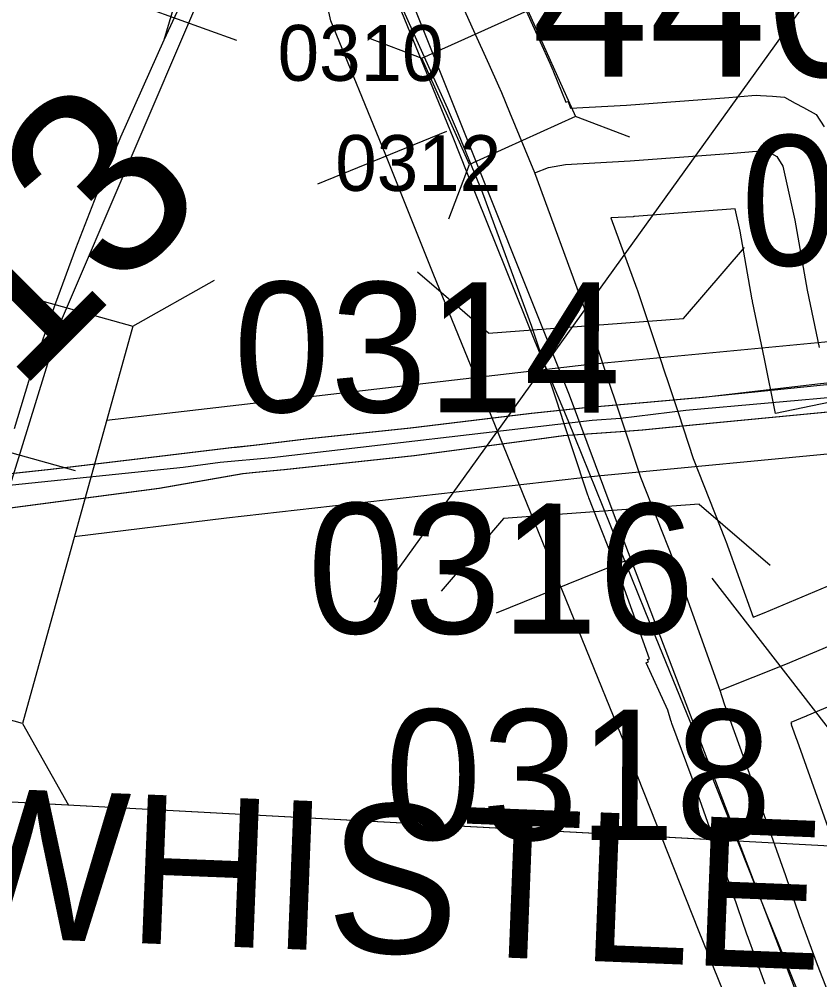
# Model space of a CAD drawing. Extents: x -132.8 to -73.3, y -60 to -26.
# Drawn here: x -124.34 to -123.91, y -33.402 to -32.886 of the extents above; entities that cross this region are included whole.
import ezdxf

# ---------------------------------------------------------------- set-up
doc = ezdxf.new("R2010")
doc.units = 0
for name, color, linetype in [('tdCoDivCarto', 7, 'Continuous'), ('tdCoInt', 7, 'Continuous'), ('tdCoIntCL', 7, 'Continuous'), ('tdCoIntRte', 7, 'Continuous'), ('tdCoPrimary', 7, 'Continuous'), ('tdCoRRCL', 7, 'Continuous'), ('tdCoSecRdNmbr', 7, 'Continuous'), ('tdCoSecRdTxt', 7, 'Continuous'), ('tdCoSecRteBand', 7, 'Continuous'), ('tdCoSecRteCL', 7, 'Continuous'), ('tdCoSectLine', 7, 'Continuous'), ('tdCoSectLinePart', 7, 'Continuous'), ('tdCoStrucDivPri', 7, 'Continuous'), ('tdCoStrucNonDivPri', 7, 'Continuous'), ('tdCoStrucPriMaintName', 7, 'Continuous'), ('tdCoStrucSec', 7, 'Continuous'), ('tdCoStrucSecFHWANum', 7, 'Continuous'), ('tdCoSurfAsphalt', 7, 'Continuous'), ('tdCoSurfGravel', 7, 'Continuous'), ('tdStHwyIntRefPost1', 7, 'Continuous')]:
    doc.layers.add(name, color=color, linetype=linetype)

msp = doc.modelspace()

# ---------------------------------------------------------------- linework, layer by layer
at = {"layer": 'tdCoDivCarto'}
for p, q in [((-123.90935, -33.08219), (-123.97235, -33.08941)), ((-123.97235, -33.08941), (-124.00039, -33.09192)), ((-124.03549, -33.09508), (-124.06457, -33.09813)), ((-124.01886, -33.09358), (-124.03549, -33.09508)), ((-124.00039, -33.09192), (-124.01886, -33.09358)), ((-123.96866, -33.10322), (-123.86779, -33.0936)), ((-124.06607, -33.09828), (-124.12969, -33.10593)), ((-124.06457, -33.09813), (-124.06607, -33.09828)), ((-124.12969, -33.10593), (-124.18567, -33.11185)), ((-124.00491, -33.10691), (-123.99587, -33.10599)), ((-123.99587, -33.10599), (-123.96866, -33.10322)), ((-124.12772, -33.12072), (-124.06038, -33.11164)), ((-124.06038, -33.11164), (-124.04732, -33.10987)), ((-124.04732, -33.10987), (-124.01422, -33.10756)), ((-124.01422, -33.10756), (-124.00491, -33.10691)), ((-124.22884, -33.11696), (-124.27946, -33.12296)), ((-124.22884, -33.11696), (-124.27946, -33.12296)), ((-124.22595, -33.11662), (-124.22884, -33.11696)), ((-124.22595, -33.11662), (-124.22884, -33.11696)), ((-124.22328, -33.1163), (-124.22595, -33.11662)), ((-124.22328, -33.1163), (-124.22595, -33.11662)), ((-124.21393, -33.1152), (-124.22328, -33.1163)), ((-124.18567, -33.11185), (-124.21393, -33.1152)), ((-124.18939, -33.12726), (-124.12772, -33.12072)), ((-124.27946, -33.12296), (-124.32303, -33.12812)), ((-124.19751, -33.12812), (-124.18939, -33.12726)), ((-124.32303, -33.12812), (-124.3833, -33.13461)), ((-124.21971, -33.1303), (-124.21273, -33.12962)), ((-124.21273, -33.12962), (-124.19977, -33.12835)), ((-124.19977, -33.12835), (-124.19751, -33.12812))]:
    msp.add_line(p, q, dxfattribs=at)
for points in [[(-123.65686, -33.08315), (-123.69116, -33.0781), (-123.72715, -33.07442), (-123.77492, -33.07274), (-123.81978, -33.07367), (-123.85064, -33.07612), (-123.90935, -33.08219), (-123.97235, -33.08941), (-124.00039, -33.09192), (-124.01886, -33.09358), (-124.03549, -33.09508), (-124.06457, -33.09813), (-124.06607, -33.09828), (-124.12969, -33.10593), (-124.18567, -33.11185), (-124.21393, -33.1152), (-124.22328, -33.1163)], [(-123.65686, -33.08315), (-123.69116, -33.0781), (-123.72715, -33.07442), (-123.77492, -33.07274), (-123.81978, -33.07367), (-123.85064, -33.07612), (-123.90935, -33.08219), (-123.97235, -33.08941), (-124.00039, -33.09192), (-124.01886, -33.09358), (-124.03549, -33.09508), (-124.06457, -33.09813), (-124.06607, -33.09828), (-124.12969, -33.10593), (-124.18567, -33.11185), (-124.21393, -33.1152), (-124.22328, -33.1163)], [(-123.65686, -33.08315), (-123.69116, -33.0781), (-123.72715, -33.07442), (-123.77492, -33.07274), (-123.81978, -33.07367), (-123.85064, -33.07612), (-123.90935, -33.08219), (-123.97235, -33.08941), (-124.00039, -33.09192), (-124.01886, -33.09358), (-124.03549, -33.09508), (-124.06457, -33.09813), (-124.06607, -33.09828), (-124.12969, -33.10593), (-124.18567, -33.11185), (-124.21393, -33.1152), (-124.22328, -33.1163)], [(-124.21971, -33.1303), (-124.21273, -33.12962), (-124.19751, -33.12812), (-124.12772, -33.12072), (-124.06038, -33.11164), (-124.04732, -33.10987), (-124.01422, -33.10756), (-124.00491, -33.10691), (-123.99587, -33.10599), (-123.96866, -33.10322), (-123.86779, -33.0936), (-123.83179, -33.09064), (-123.79751, -33.08941), (-123.74893, -33.09015), (-123.72082, -33.09187), (-123.68309, -33.09606)], [(-124.21971, -33.1303), (-124.21273, -33.12962), (-124.19751, -33.12812), (-124.12772, -33.12072), (-124.06038, -33.11164), (-124.04732, -33.10987), (-124.01422, -33.10756), (-124.00491, -33.10691), (-123.99587, -33.10599), (-123.96866, -33.10322), (-123.86779, -33.0936), (-123.83179, -33.09064), (-123.79751, -33.08941), (-123.74893, -33.09015), (-123.72082, -33.09187), (-123.68309, -33.09606)], [(-124.18939, -33.12726), (-124.12772, -33.12072), (-124.06038, -33.11164), (-124.04732, -33.10987), (-124.01422, -33.10756), (-124.00491, -33.10691), (-123.99587, -33.10599), (-123.96866, -33.10322), (-123.86779, -33.0936), (-123.83179, -33.09064), (-123.79751, -33.08941), (-123.74893, -33.09015), (-123.72082, -33.09187), (-123.68309, -33.09606)], [(-124.22884, -33.11696), (-124.27946, -33.12296)], [(-124.22884, -33.11696), (-124.27946, -33.12296)], [(-124.22595, -33.11662), (-124.22884, -33.11696)], [(-124.22595, -33.11662), (-124.22884, -33.11696)], [(-124.22328, -33.1163), (-124.22595, -33.11662)], [(-124.22328, -33.1163), (-124.22595, -33.11662)], [(-124.27946, -33.12296), (-124.32303, -33.12812), (-124.3833, -33.13461)], [(-124.27946, -33.12296), (-124.32303, -33.12812), (-124.3833, -33.13461)], [(-124.27946, -33.12296), (-124.32303, -33.12812), (-124.3833, -33.13461)], [(-124.19977, -33.12835), (-124.19751, -33.12812), (-124.18939, -33.12726)], [(-124.21971, -33.1303), (-124.21273, -33.12962), (-124.19977, -33.12835)]]:
    msp.add_lwpolyline(points, dxfattribs=at)
at = {"layer": 'tdCoInt'}
for points in [[(-124.29321, -33.10172), (-124.03493, -33.07179), (-123.89569, -33.05855), (-123.82413, -33.05292), (-123.75212, -33.05225), (-123.72016, -33.05399), (-123.67292, -33.06015), (-123.60412, -33.07385), (-123.37605, -33.13307), (-123.24733, -33.16364), (-123.18531, -33.17223), (-123.08956, -33.17523), (-123.0687, -33.17543), (-122.99318, -33.16383), (-122.93683, -33.1658), (-122.83769, -33.16029), (-122.74269, -33.15318), (-122.6906, -33.14683), (-122.64489, -33.14047), (-122.55572, -33.1377), (-122.51235, -33.14168)], [(-124.31057, -33.16427), (-124.22876, -33.15415), (-124.02921, -33.13153), (-123.89071, -33.11834), (-123.82134, -33.11289), (-123.75375, -33.11225), (-123.72568, -33.11378), (-123.68289, -33.11936), (-123.61729, -33.13241), (-123.39065, -33.19127), (-123.25841, -33.22268), (-123.19053, -33.23208), (-123.09063, -33.23522), (-123.06428, -33.23547), (-122.98979, -33.22399), (-122.93624, -33.22586), (-122.83363, -33.22015), (-122.73682, -33.21291), (-122.68193, -33.20622), (-122.63891, -33.20018), (-122.55715, -33.19773), (-122.52407, -33.20081), (-122.51505, -33.2024)]]:
    msp.add_lwpolyline(points, dxfattribs=at)
at = {"layer": 'tdCoIntCL'}
msp.add_lwpolyline([(-124.3752, -33.13958), (-124.25202, -33.12694), (-124.23212, -33.12433), (-124.20439, -33.12172), (-124.03207, -33.10166), (-124.01693, -33.10052), (-123.98176, -33.09622), (-123.8932, -33.08845), (-123.82274, -33.0829), (-123.77772, -33.08225), (-123.75293, -33.08225), (-123.72292, -33.08388), (-123.67791, -33.08975), (-123.65899, -33.09367), (-123.64072, -33.09726), (-123.61071, -33.10313), (-123.59277, -33.10769), (-123.52525, -33.12466), (-123.38335, -33.16217), (-123.25287, -33.19316), (-123.18792, -33.20215), (-123.12108, -33.20457)], dxfattribs=at)
at = {"layer": 'tdCoIntRte'}
for points in [[(-123.67878, -33.08349), (-123.72761, -33.07708), (-123.7752, -33.0751), (-123.81959, -33.07609), (-123.8519, -33.07708), (-123.9096, -33.08299), (-123.97273, -33.08941), (-124.00077, -33.09192), (-124.01924, -33.09358), (-124.03586, -33.09508), (-124.06495, -33.09813), (-124.06644, -33.09828), (-124.13007, -33.10593), (-124.18605, -33.11185), (-124.21431, -33.1152), (-124.22633, -33.11662), (-124.22922, -33.11696), (-124.27984, -33.12296), (-124.32341, -33.12812), (-124.38368, -33.13461)], [(-123.67878, -33.08349), (-123.72761, -33.07708), (-123.7752, -33.0751), (-123.81959, -33.07609), (-123.8519, -33.07708), (-123.9096, -33.08299), (-123.97273, -33.08941), (-124.00077, -33.09192), (-124.01924, -33.09358), (-124.03586, -33.09508), (-124.06495, -33.09813), (-124.06644, -33.09828), (-124.13007, -33.10593), (-124.18605, -33.11185), (-124.21431, -33.1152), (-124.22366, -33.1163), (-124.22633, -33.11662), (-124.22922, -33.11696), (-124.27984, -33.12296), (-124.32341, -33.12812), (-124.38368, -33.13461)], [(-124.36435, -33.1513), (-124.26521, -33.13823), (-124.22008, -33.1303), (-124.21311, -33.12962), (-124.19789, -33.12812), (-124.1281, -33.12072), (-124.06076, -33.11164), (-124.0477, -33.10987), (-124.0146, -33.10756), (-124.00529, -33.10691), (-123.99625, -33.10599), (-123.96903, -33.10322), (-123.86817, -33.0936), (-123.83217, -33.09064), (-123.79789, -33.08941), (-123.74931, -33.09015), (-123.72119, -33.09187), (-123.68346, -33.09606)], [(-124.36435, -33.1513), (-124.26521, -33.13823), (-124.22008, -33.1303), (-124.21311, -33.12962), (-124.19789, -33.12812), (-124.1281, -33.12072), (-124.06076, -33.11164), (-124.0477, -33.10987), (-124.0146, -33.10756), (-124.00529, -33.10691), (-123.99625, -33.10599), (-123.96903, -33.10322), (-123.86817, -33.0936), (-123.83217, -33.09064), (-123.79789, -33.08941), (-123.74931, -33.09015), (-123.72119, -33.09187), (-123.68346, -33.09606)]]:
    msp.add_lwpolyline(points, dxfattribs=at)
at = {"layer": 'tdCoPrimary'}
for p, q in [((-124.22884, -33.11696), (-124.27946, -33.12296)), ((-124.22884, -33.11696), (-124.27946, -33.12296)), ((-124.22595, -33.11662), (-124.22884, -33.11696)), ((-124.22595, -33.11662), (-124.22884, -33.11696)), ((-124.22328, -33.1163), (-124.22595, -33.11662)), ((-124.22328, -33.1163), (-124.22595, -33.11662))]:
    msp.add_line(p, q, dxfattribs=at)
for points in [[(-123.65686, -33.08315), (-123.69116, -33.0781), (-123.72715, -33.07442), (-123.77492, -33.07274), (-123.81978, -33.07367), (-123.85064, -33.07612), (-123.90935, -33.08219), (-123.97235, -33.08941), (-124.00039, -33.09192), (-124.01886, -33.09358), (-124.03549, -33.09508), (-124.06457, -33.09813), (-124.06607, -33.09828), (-124.12969, -33.10593), (-124.18567, -33.11185), (-124.21393, -33.1152), (-124.22328, -33.1163), (-124.22595, -33.11662), (-124.22884, -33.11696), (-124.27946, -33.12296), (-124.32303, -33.12812), (-124.3833, -33.13461)], [(-123.65686, -33.08315), (-123.69116, -33.0781), (-123.72715, -33.07442), (-123.77492, -33.07274), (-123.81978, -33.07367), (-123.85064, -33.07612), (-123.90935, -33.08219), (-123.97235, -33.08941), (-124.00039, -33.09192), (-124.01886, -33.09358), (-124.03549, -33.09508), (-124.06457, -33.09813), (-124.06607, -33.09828), (-124.12969, -33.10593), (-124.18567, -33.11185), (-124.21393, -33.1152), (-124.22328, -33.1163)], [(-123.65686, -33.08315), (-123.69116, -33.0781), (-123.72715, -33.07442), (-123.77492, -33.07274), (-123.81978, -33.07367), (-123.85064, -33.07612), (-123.90935, -33.08219), (-123.97235, -33.08941), (-124.00039, -33.09192), (-124.01886, -33.09358), (-124.03549, -33.09508), (-124.06457, -33.09813), (-124.06607, -33.09828), (-124.12969, -33.10593), (-124.18567, -33.11185), (-124.21393, -33.1152), (-124.22328, -33.1163)], [(-124.36397, -33.1513), (-124.26483, -33.13823), (-124.21971, -33.1303), (-124.21273, -33.12962), (-124.19977, -33.12835), (-124.19751, -33.12812), (-124.18939, -33.12726), (-124.12772, -33.12072), (-124.06038, -33.11164), (-124.04732, -33.10987), (-124.01422, -33.10756), (-124.00491, -33.10691), (-123.99587, -33.10599), (-123.96866, -33.10322), (-123.86779, -33.0936), (-123.83179, -33.09064), (-123.79751, -33.08941), (-123.74893, -33.09015), (-123.72082, -33.09187), (-123.68309, -33.09606)], [(-124.18939, -33.12726), (-124.12772, -33.12072), (-124.06038, -33.11164), (-124.04732, -33.10987), (-124.01422, -33.10756), (-124.00491, -33.10691), (-123.99587, -33.10599), (-123.96866, -33.10322), (-123.86779, -33.0936), (-123.83179, -33.09064), (-123.79751, -33.08941), (-123.74893, -33.09015), (-123.72082, -33.09187), (-123.68309, -33.09606)], [(-124.18939, -33.12726), (-124.12772, -33.12072), (-124.06038, -33.11164), (-124.04732, -33.10987), (-124.01422, -33.10756), (-124.00491, -33.10691), (-123.99587, -33.10599), (-123.96866, -33.10322), (-123.86779, -33.0936), (-123.83179, -33.09064), (-123.79751, -33.08941), (-123.74893, -33.09015), (-123.72082, -33.09187), (-123.68309, -33.09606)], [(-124.27946, -33.12296), (-124.32303, -33.12812), (-124.3833, -33.13461)], [(-124.27946, -33.12296), (-124.32303, -33.12812), (-124.3833, -33.13461)], [(-124.19977, -33.12835), (-124.19751, -33.12812), (-124.18939, -33.12726)], [(-124.19977, -33.12835), (-124.19751, -33.12812), (-124.18939, -33.12726)], [(-124.51353, -33.42007), (-124.5107, -33.38336), (-124.50774, -33.30691), (-124.5065, -33.29434), (-124.50379, -33.27905), (-124.50059, -33.26647), (-124.49639, -33.25192), (-124.4922, -33.23959), (-124.48653, -33.22751), (-124.47765, -33.21345), (-124.46902, -33.2026), (-124.45743, -33.19027), (-124.44091, -33.1772), (-124.42217, -33.16659), (-124.40367, -33.1592), (-124.38567, -33.15426), (-124.36397, -33.1513), (-124.26483, -33.13823), (-124.21971, -33.1303)], [(-124.51353, -33.42007), (-124.5107, -33.38336), (-124.50774, -33.30691), (-124.5065, -33.29434), (-124.50379, -33.27905), (-124.50059, -33.26647), (-124.49639, -33.25192), (-124.4922, -33.23959), (-124.48653, -33.22751), (-124.47765, -33.21345), (-124.46902, -33.2026), (-124.45743, -33.19027), (-124.44091, -33.1772), (-124.42217, -33.16659), (-124.40367, -33.1592), (-124.38567, -33.15426), (-124.36397, -33.1513), (-124.26483, -33.13823), (-124.21971, -33.1303)], [(-124.21971, -33.1303), (-124.21273, -33.12962), (-124.19977, -33.12835)], [(-124.21971, -33.1303), (-124.21273, -33.12962), (-124.19977, -33.12835)]]:
    msp.add_lwpolyline(points, dxfattribs=at)
at = {"layer": 'tdCoRRCL'}
for p, q in [((-124.29392, -32.87198), (-124.22336, -32.8974)), ((-124.11042, -32.94656), (-124.17986, -32.9749)), ((-124.38245, -33.10864), (-124.31019, -33.12874)), ((-124.01421, -33.17729), (-124.08375, -33.20539))]:
    msp.add_line(p, q, dxfattribs=at)
for points in [[(-123.74874, -31.47779), (-123.75307, -31.49208), (-123.7646, -31.53061), (-123.78741, -31.60847), (-123.80366, -31.66247), (-123.82385, -31.73141), (-123.84298, -31.79642), (-123.8519, -31.82631), (-123.86894, -31.88162), (-123.88807, -31.94716), (-123.99824, -32.1859), (-124.08344, -32.41523), (-124.18706, -32.64262), (-124.26241, -32.89742), (-124.28574, -32.94958), (-124.29405, -32.9696), (-124.29859, -32.98052), (-124.30986, -33.00961), (-124.32061, -33.03871), (-124.33345, -33.07489), (-124.34289, -33.10634)], [(-123.77831, -31.52649), (-123.92155, -31.98991), (-123.9791, -32.19674), (-124.01517, -32.30786), (-124.09605, -32.50145), (-124.14445, -32.60118), (-124.20868, -32.76207), (-124.22398, -32.82933), (-124.31809, -33.04927), (-124.35255, -33.16036), (-124.38559, -33.33773), (-124.39444, -33.43529), (-124.40885, -33.8056), (-124.45538, -36.19254), (-124.50704, -37.5667), (-124.51987, -38.11847), (-124.52945, -38.48576), (-124.54362, -38.9681), (-124.56441, -39.58277), (-124.59502, -40.99697)], [(-124.31747, -31.84597), (-124.33163, -32.33739), (-124.32595, -32.42119), (-124.21328, -32.69723), (-124.17636, -32.75802), (-124.04453, -33.08799), (-124.0165, -33.16286), (-123.76097, -33.83205), (-123.63695, -34.28012), (-123.44019, -35.08501), (-123.12962, -36.24623), (-123.0521, -36.6016), (-122.98386, -37.19177)], [(-123.80704, -33.7899), (-123.8339, -33.72331), (-123.86523, -33.64585), (-123.87978, -33.61007), (-123.89158, -33.58163), (-123.90337, -33.55318), (-123.92421, -33.50141), (-123.94505, -33.44964), (-123.97494, -33.37572), (-124.014, -33.27715), (-124.06092, -33.16168), (-124.09041, -33.08946), (-124.11754, -33.0229), (-124.14349, -32.95839), (-124.17259, -32.88708), (-124.28279, -32.38999)], [(-124.22859, -32.82428), (-124.26241, -32.89742), (-124.28574, -32.94958), (-124.29405, -32.9696), (-124.29859, -32.98052), (-124.30986, -33.00961), (-124.32061, -33.03871), (-124.33345, -33.07489), (-124.34289, -33.10634)], [(-124.13622, -32.87829), (-124.10712, -32.9496), (-124.09951, -32.96851), (-124.06282, -33.0597), (-124.04525, -33.10164), (-124.00384, -33.20414), (-123.97762, -33.26836), (-123.94025, -33.36267), (-123.93856, -33.36693), (-123.90868, -33.44085), (-123.867, -33.5444), (-123.84341, -33.60128), (-123.81431, -33.67284), (-123.78075, -33.75621), (-123.76057, -33.80601)]]:
    msp.add_lwpolyline(points, dxfattribs=at)
at = {"layer": 'tdCoSecRteBand'}
for points in [[(-123.93919, -33.40475), (-123.94881, -33.37836), (-123.9489, -33.37811), (-123.94898, -33.37787), (-123.95634, -33.35653), (-123.97844, -33.29417), (-123.98923, -33.26473), (-123.98952, -33.26395), (-123.98976, -33.26315), (-123.99145, -33.2576), (-124.00302, -33.23203), (-124.00185, -33.2315), (-124.00233, -33.23032), (-124.00131, -33.22991), (-124.01654, -33.18741), (-124.03387, -33.14346), (-124.03418, -33.14269), (-124.03444, -33.1419), (-124.04269, -33.11701), (-124.04733, -33.10303), (-124.05119, -33.09139), (-124.06461, -33.05139), (-124.09091, -32.97968), (-124.10406, -32.94781), (-124.10824, -32.93767), (-124.10971, -32.93441), (-124.11491, -32.92283), (-124.1231, -32.9046), (-124.14529, -32.85524)], [(-124.06837, -32.88001), (-124.06018, -32.89823), (-124.05498, -32.90981), (-124.05332, -32.9135), (-124.05313, -32.91393), (-124.05295, -32.91435), (-124.04859, -32.92493), (-124.04621, -32.9307), (-124.04511, -32.9303), (-124.04374, -32.93402), (-124.0137, -32.93241), (-123.95873, -32.92819), (-123.94627, -32.92715), (-123.94395, -32.92695), (-123.94163, -32.92712), (-123.93522, -32.92757), (-123.92868, -32.92804), (-123.92293, -32.93119), (-123.91848, -32.93363), (-123.91163, -32.93739), (-123.90748, -32.94401)], [(-123.9335, -33.09801), (-123.93954, -33.06863), (-123.94587, -33.03785), (-123.94596, -33.03743), (-123.94604, -33.037), (-123.95253, -33.00005), (-123.95523, -32.9881), (-124.00946, -32.99226), (-124.0098, -32.99228), (-124.01014, -32.9923), (-124.02213, -32.99295), (-124.00813, -33.03113), (-124.00799, -33.03152), (-124.00785, -33.03192), (-123.99429, -33.07236), (-123.99427, -33.07241), (-123.99426, -33.07245), (-123.99038, -33.08414), (-123.98575, -33.09812), (-123.97775, -33.12222), (-123.96055, -33.16584), (-123.96037, -33.16628), (-123.96021, -33.16673), (-123.94558, -33.20757), (-123.93965, -33.20519), (-123.87837, -33.17948)], [(-123.87473, -33.08592), (-123.9335, -33.09801)], [(-123.85524, -33.23484), (-123.91666, -33.26061), (-123.91688, -33.2607), (-123.9171, -33.26079), (-123.92533, -33.26409), (-123.92496, -33.26512), (-123.92515, -33.26519), (-123.92205, -33.27367), (-123.92199, -33.27382), (-123.92194, -33.27397), (-123.89974, -33.33661)]]:
    msp.add_lwpolyline(points, dxfattribs=at)
at = {"layer": 'tdCoSecRteCL'}
for points in [[(-124.06295, -32.96879), (-124.07632, -32.93637), (-124.08069, -32.9258), (-124.08234, -32.92211), (-124.08755, -32.91053), (-124.09574, -32.89231), (-124.11792, -32.84294), (-124.13045, -32.81408)], [(-124.06295, -32.96879), (-124.05555, -32.96594), (-124.04642, -32.96421), (-124.01175, -32.96235), (-123.95633, -32.9581), (-123.94376, -32.95704), (-123.93735, -32.9575), (-123.9329, -32.95994), (-123.92967, -32.9651), (-123.9231, -32.99414), (-123.91649, -33.03181), (-123.91016, -33.06258)], [(-123.96332, -33.247), (-123.98846, -33.17684), (-124.00596, -33.13245), (-124.01422, -33.10756), (-124.01886, -33.09358), (-124.02273, -33.0819), (-124.0363, -33.04146), (-124.06295, -32.96879)], [(-123.68132, -33.18419), (-123.71268, -33.17352), (-123.73094, -33.17017), (-123.74597, -33.16902), (-123.76766, -33.17013), (-123.78218, -33.17292), (-123.79522, -33.17767), (-123.81538, -33.18592), (-123.86677, -33.20715), (-123.92827, -33.23294), (-123.96332, -33.247)], [(-123.83759, -33.57871), (-123.84171, -33.56858), (-123.87944, -33.47363), (-123.90237, -33.41642), (-123.911, -33.39447), (-123.92062, -33.36809), (-123.92802, -33.34663), (-123.95021, -33.28399), (-123.96106, -33.2544), (-123.96332, -33.247), (-123.96332, -33.247)]]:
    msp.add_lwpolyline(points, dxfattribs=at)
at = {"layer": 'tdCoSectLine'}
msp.add_lwpolyline([(-124.40097, -33.30385), (-123.39094, -33.358)], dxfattribs=at)
at = {"layer": 'tdCoSectLinePart'}
msp.add_lwpolyline([(-124.40097, -33.30385), (-123.96719, -33.3271)], dxfattribs=at)
at = {"layer": 'tdCoStrucDivPri'}
for p, q in [((-123.98308, -33.04708), (-123.95019, -33.00887)), ((-124.08792, -33.05492), (-124.12611, -33.02203)), ((-124.08792, -33.05492), (-123.98308, -33.04708)), ((-123.97468, -33.14674), (-124.07973, -33.1546)), ((-123.97468, -33.14674), (-123.93647, -33.17963)), ((-124.07973, -33.1546), (-124.11327, -33.19359))]:
    msp.add_line(p, q, dxfattribs=at)
at = {"layer": 'tdCoStrucNonDivPri'}
for p, q in [((-124.37623, -33.02417), (-124.27916, -33.05112)), ((-124.27916, -33.05112), (-124.23528, -33.02633)), ((-124.27916, -33.05112), (-124.33846, -33.26474)), ((-124.33846, -33.26474), (-124.43553, -33.2378)), ((-124.33846, -33.26474), (-124.31365, -33.30863))]:
    msp.add_line(p, q, dxfattribs=at)
at = {"layer": 'tdCoStrucPriMaintName'}
for points in [[(-123.69029, -32.56164), (-124.14928, -33.19951)], [(-123.69029, -32.56164), (-124.14928, -33.19951)], [(-123.69029, -32.56164), (-124.14928, -33.19951)], [(-123.60542, -33.65349), (-123.96767, -33.18653)], [(-123.60542, -33.65349), (-123.96767, -33.18653)], [(-123.60542, -33.65349), (-123.96767, -33.18653)]]:
    msp.add_lwpolyline(points, dxfattribs=at)
at = {"layer": 'tdCoStrucSec'}
for points in [[(-124.05583, -32.85284), (-124.0667, -32.88146), (-124.04105, -32.93852)], [(-124.153, -32.896), (-124.12376, -32.9071), (-124.0667, -32.88146)], [(-124.10922, -32.99341), (-124.09812, -32.96417), (-124.12376, -32.9071)], [(-124.01181, -32.94963), (-124.04105, -32.93852), (-124.09812, -32.96417)]]:
    msp.add_lwpolyline(points, dxfattribs=at)
at = {"layer": 'tdCoSurfAsphalt'}
msp.add_lwpolyline([(-123.90237, -33.41642), (-123.911, -33.39447), (-123.92062, -33.36809), (-123.92802, -33.34663), (-123.95021, -33.28399), (-123.96106, -33.2544), (-123.96332, -33.247), (-123.96332, -33.247), (-123.98846, -33.17684), (-124.00596, -33.13245), (-124.01422, -33.10756), (-124.01886, -33.09358), (-124.02273, -33.0819), (-124.0363, -33.04146), (-124.06295, -32.96879), (-124.07632, -32.93637), (-124.08069, -32.9258), (-124.08234, -32.92211), (-124.08755, -32.91053), (-124.09574, -32.89231), (-124.11792, -32.84294)], dxfattribs=at)
at = {"layer": 'tdCoSurfGravel'}
for points in [[(-124.06295, -32.96879), (-124.05555, -32.96594), (-124.04642, -32.96421), (-124.01175, -32.96235), (-123.95633, -32.9581), (-123.94376, -32.95704), (-123.93735, -32.9575), (-123.9329, -32.95994), (-123.92967, -32.9651), (-123.9231, -32.99414), (-123.91649, -33.03181), (-123.91016, -33.06258)], [(-123.68132, -33.18419), (-123.71268, -33.17352), (-123.73094, -33.17017), (-123.74597, -33.16902), (-123.76766, -33.17013), (-123.78218, -33.17292), (-123.79522, -33.17767), (-123.81538, -33.18592), (-123.86677, -33.20715), (-123.92827, -33.23294), (-123.96332, -33.247)]]:
    msp.add_lwpolyline(points, dxfattribs=at)

# ---------------------------------------------------------------- texts
at = {"layer": 'tdCoSecRdNmbr'}
for s, height, rotation, p in [('0310', 0.03, 359.9069, (-124.20129, -32.91922)), ('0312', 0.03, 359.9069, (-124.1703, -32.9784)), ('0309', 0.07, 359.9068, (-123.95226, -33.0185)), ('0314', 0.07, 359.9069, (-124.22507, -33.09732)), ('0316', 0.07, 359.9069, (-124.18524, -33.21625)), ('0318', 0.07, 359.9069, (-124.14373, -33.32712))]:
    msp.add_text(s, height=height, rotation=rotation, dxfattribs=at).set_placement(p)
at = {"layer": 'tdCoSecRdTxt'}
msp.add_text('WHISTLE', height=0.08, rotation=357.744, dxfattribs=at).set_placement((-124.38377, -33.37853))
at = {"layer": 'tdCoStrucSecFHWANum'}
msp.add_text('44041', height=0.085, dxfattribs=at).set_placement((-124.06481, -32.91699))
at = {"layer": 'tdStHwyIntRefPost1'}
msp.add_text('‒‒13', height=0.1, rotation=45, dxfattribs=at).set_placement((-124.44634, -33.19291))

doc.saveas('drawing.dxf')
